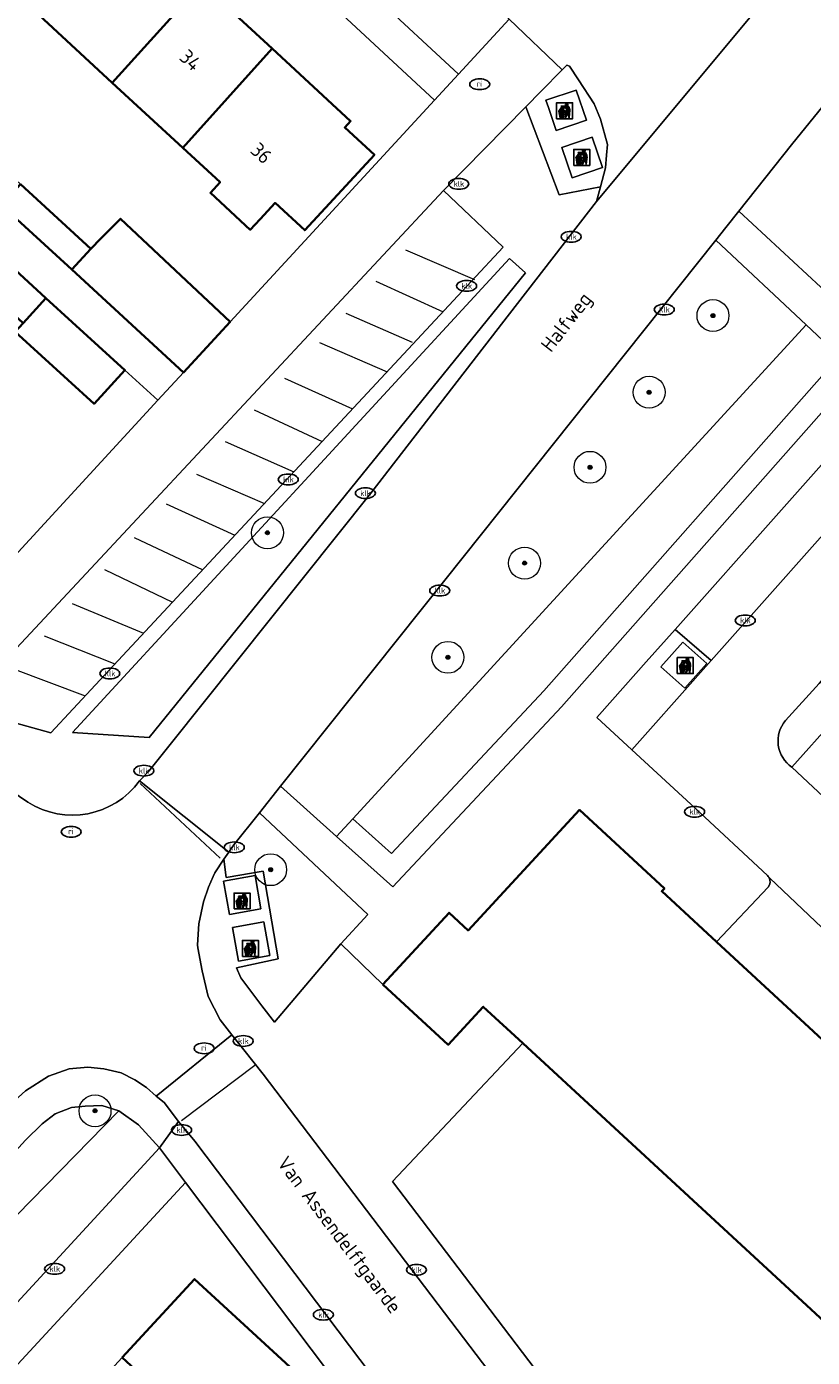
# Model space of a CAD drawing. Header units: metres. Extents: x 103671 to 105190, y 427150 to 429171.
# Tile 274 of 320: x 104216 to 104265, y 428777 to 428860. Entities that reach past the tile are written whole.
import ezdxf
from ezdxf.enums import TextEntityAlignment as Align

# ---------------------------------------------------------------- set-up
doc = ezdxf.new("R2010")
doc.units = ezdxf.units.M
for name, color, linetype, lineweight in [('B-WE-GR-BEPLANTING_CULTUUR_BODEMBEDEKKER-GV', 253, 'Continuous', 18), ('B-WE-GR-BEPLANTING_CULTUUR_BOSPLANTSOEN-GV', 253, 'Continuous', 18), ('B-WE-GR-BEPLANTING_CULTUUR_HEESTERS-GV', 253, 'Continuous', 18), ('B-WE-GR-BOOM-S', 253, 'Continuous', 25), ('B-WE-IE-AFVAL APART PLAATS-S', 253, 'Continuous', 25), ('B-WE-IE-MEUBILAIR-S', 253, 'Continuous', 25), ('B-WE-OG-BEBOUWING-GV', 253, 'Continuous', 35), ('B-WE-OG-BEBOUWING-T18', 7, 'Continuous', 18), ('B-WE-OG-TERREIN_BEGROEID-GV', 253, 'Continuous', 18), ('B-WE-OG-TERREIN_ERF-GV', 253, 'Continuous', 18), ('B-WE-OG-TOPOGRAFIE-T18', 7, 'Continuous', 18), ('B-WE-VH-GESLOTENVERHARDING_BETON-GV', 253, 'Continuous', 18), ('B-WE-VH-OPENVERHARDING-GV', 253, 'Continuous', 18), ('B-WE-VH-OPENVERHARDING_BETONSTRAATSTEEN-GV', 253, 'Continuous', 18), ('B-WE-VH-OPENVERHARDING_TEGEL-GV', 253, 'Continuous', 18), ('B-WE-VW-MARKERING_PICTOGRAM-G', 253, 'Continuous', 18)]:
    doc.layers.add(name, color=color, linetype=linetype, lineweight=lineweight)
doc.styles.add('NLCS-ISO', font='NLCS-ISO.ttf')
doc.styles.add('NLCS-ISO-M500-T18', font='NLCS-ISO.ttf', dxfattribs={"height": 0.9})

# ---------------------------------------------------------------- blocks, each defined once
blk = doc.blocks.new('SIE-AFVAL APART PLAATS-SO')
h = blk.add_hatch(color=256)
h.dxf.hatch_style = 1
h.paths.add_polyline_path([(-0.09, 0.07), (-1.76, 0.07, 0.819081), (-1.79, -0.09), (-1.4, -2.19, 0.36153), (-1.37, -2.21), (-0.47, -2.21, 0.36153), (-0.44, -2.19), (-0.05, -0.09, 0.819081)])
h.paths.add_polyline_path([(-0.16, -0.1), (-0.2, -0.33), (-0.49, -0.33), (-0.47, -0.1)], flags=16)
h.paths.add_polyline_path([(-0.55, -0.1), (-0.58, -0.33), (-0.87, -0.33), (-0.87, -0.1)], flags=16)
h.paths.add_polyline_path([(-0.22, -0.42), (-0.27, -0.73), (-0.53, -0.73), (-0.5, -0.42)], flags=16)
h.paths.add_polyline_path([(-0.58, -0.42), (-0.61, -0.73), (-0.87, -0.73), (-0.87, -0.42)], flags=16)
h.paths.add_polyline_path([(-0.95, -0.1), (-0.95, -0.33), (-1.27, -0.33), (-1.29, -0.1)], flags=16)
h.paths.add_polyline_path([(-0.95, -0.42), (-0.95, -0.73), (-1.23, -0.73), (-1.26, -0.42)], flags=16)
h.paths.add_polyline_path([(-0.29, -0.83), (-0.34, -1.09), (-0.56, -1.09), (-0.54, -0.83)], flags=16)
h.paths.add_polyline_path([(-0.62, -0.83), (-0.65, -1.09), (-0.87, -1.09), (-0.87, -0.83)], flags=16)
h.paths.add_polyline_path([(-0.95, -0.83), (-0.95, -1.09), (-1.2, -1.09), (-1.22, -0.83)], flags=16)
h.paths.add_polyline_path([(-1.35, -0.33), (-1.64, -0.33), (-1.69, -0.1), (-1.37, -0.1)], flags=16)
h.paths.add_polyline_path([(-1.34, -0.42), (-1.31, -0.73), (-1.57, -0.73), (-1.63, -0.42)], flags=16)
h.paths.add_polyline_path([(-0.36, -1.18), (-0.41, -1.44), (-0.6, -1.44), (-0.57, -1.18)], flags=16)
h.paths.add_polyline_path([(-0.65, -1.18), (-0.68, -1.44), (-0.87, -1.44), (-0.87, -1.18)], flags=16)
h.paths.add_polyline_path([(-1.3, -0.83), (-1.28, -1.09), (-1.5, -1.09), (-1.55, -0.83)], flags=16)
h.paths.add_polyline_path([(-0.95, -1.18), (-0.95, -1.44), (-1.17, -1.44), (-1.19, -1.18)], flags=16)
h.paths.add_polyline_path([(-0.42, -1.53), (-0.47, -1.79), (-0.63, -1.79), (-0.6, -1.53)], flags=16)
h.paths.add_polyline_path([(-1.27, -1.18), (-1.25, -1.44), (-1.44, -1.44), (-1.49, -1.18)], flags=16)
h.paths.add_polyline_path([(-0.69, -1.53), (-0.71, -1.79), (-0.87, -1.79), (-0.87, -1.53)], flags=16)
h.paths.add_polyline_path([(-0.95, -1.53), (-0.95, -1.79), (-1.13, -1.79), (-1.16, -1.53)], flags=16)
h.paths.add_polyline_path([(-1.24, -1.53), (-1.22, -1.79), (-1.37, -1.79), (-1.42, -1.53)], flags=16)
h.paths.add_polyline_path([(-0.49, -1.89), (-0.53, -2.13), (-0.66, -2.13), (-0.64, -1.89)], flags=16)
h.paths.add_polyline_path([(-0.72, -1.89), (-0.74, -2.13), (-0.87, -2.13), (-0.87, -1.89)], flags=16)
h.paths.add_polyline_path([(-0.95, -1.89), (-0.95, -2.13), (-1.1, -2.13), (-1.12, -1.89)], flags=16)
h.paths.add_polyline_path([(-1.21, -1.89), (-1.18, -2.13), (-1.31, -2.13), (-1.35, -1.89)], flags=16)
h.paths.add_polyline_path([(-0.19, 0.78, -0.01173), (-0.3, 0.78, -0.148797), (-0.42, 1.03, -0.136076), (-0.69, 0.87), (-0.78, 0.85, -0.038293), (-1.14, 0.96), (-1.19, 0.81, -0.243822), (-1.56, 0.45, 0.344326), (-1, 0.22, -0.139345), (-0.6, 0.22, 0.618436), (-0.56, 0.27, -0.441494), (-0.47, 0.44, 0.309048)])
h.paths.add_polyline_path([(-0.49, 0.51, 0.351556), (-0.64, 0.31, 0.121061), (-1.02, 0.29, -0.288745), (-1.45, 0.42, 0.203599), (-1.12, 0.79), (-1.09, 0.87, 0.083075), (-0.28, 0.71, -0.242261)], flags=16)
h.paths.add_polyline_path([(-0.4, 0.79, -0.023345), (-0.63, 0.82, 0.07081), (-0.46, 0.9, 0.059965)], flags=16)
h.paths.add_polyline_path([(1.12, 1.48), (-1.07, 1.48, 0.860559), (-1.08, 1.42), (0.29, 1, -0.146703), (0.53, 0.28, 0.421968), (0.56, 0.25), (1.6, 0.31, 0.450293), (1.63, 0.34, 0.122241)])
h.paths.add_polyline_path([(0.26, 1.93, 1), (1.07, 1.93, 1)])
h.paths.add_polyline_path([(1.65, 0.15, 0.429303), (1.62, 0.18), (0.55, 0.23, 0.38429), (0.51, 0.2), (0.16, -2.16, 0.83726), (0.22, -2.18), (0.99, -0.78, -0.688204), (1.05, -0.78), (1.36, -2.14, 0.84934), (1.42, -2.14)])
for p, q in [((-0.09, 0.07), (-1.76, 0.07)), ((-1.4, -2.19), (-1.79, -0.09)), ((-1.37, -0.1), (-1.69, -0.1)), ((-1.64, -0.33), (-1.69, -0.1)), ((-1.64, -0.33), (-1.35, -0.33)), ((-1.63, -0.42), (-1.34, -0.42)), ((-1.57, -0.73), (-1.63, -0.42)), ((-1.57, -0.73), (-1.31, -0.73)), ((-1.55, -0.83), (-1.3, -0.83)), ((-1.5, -1.09), (-1.55, -0.83)), ((-1.5, -1.09), (-1.28, -1.09)), ((-1.49, -1.18), (-1.27, -1.18)), ((-1.44, -1.44), (-1.49, -1.18)), ((-1.44, -1.44), (-1.25, -1.44)), ((-1.42, -1.53), (-1.24, -1.53)), ((-1.37, -1.79), (-1.42, -1.53)), ((-1.37, -1.79), (-1.22, -1.79)), ((-1.37, -2.21), (-0.47, -2.21)), ((-1.31, -2.13), (-1.35, -1.89)), ((-1.35, -1.89), (-1.21, -1.89)), ((-1.31, -2.13), (-1.18, -2.13)), ((-0.95, -0.1), (-1.29, -0.1)), ((-1.27, -0.33), (-0.95, -0.33)), ((-1.26, -0.42), (-0.95, -0.42)), ((-1.23, -0.73), (-0.95, -0.73)), ((-1.22, -0.83), (-0.95, -0.83)), ((-1.2, -1.09), (-0.95, -1.09)), ((-1.19, -1.18), (-0.95, -1.18)), ((-1.17, -1.44), (-0.95, -1.44)), ((-1.16, -1.53), (-0.95, -1.53)), ((-1.13, -1.79), (-0.95, -1.79)), ((-1.12, -1.89), (-0.95, -1.89)), ((-1.1, -2.13), (-0.95, -2.13)), ((-0.95, -0.1), (-0.95, -0.33)), ((-0.95, -0.42), (-0.95, -0.73)), ((-0.95, -0.83), (-0.95, -1.09)), ((-0.95, -1.18), (-0.95, -1.44)), ((-0.95, -1.53), (-0.95, -1.79)), ((-0.95, -1.89), (-0.95, -2.13)), ((-0.87, -0.1), (-0.87, -0.33)), ((-0.55, -0.1), (-0.87, -0.1)), ((-0.87, -0.33), (-0.58, -0.33)), ((-0.87, -0.42), (-0.87, -0.73)), ((-0.87, -0.42), (-0.58, -0.42)), ((-0.87, -0.73), (-0.61, -0.73)), ((-0.87, -0.83), (-0.62, -0.83)), ((-0.87, -0.83), (-0.87, -1.09)), ((-0.87, -1.09), (-0.65, -1.09)), ((-0.87, -1.18), (-0.65, -1.18)), ((-0.87, -1.18), (-0.87, -1.44)), ((-0.87, -1.44), (-0.68, -1.44)), ((-0.87, -1.53), (-0.69, -1.53)), ((-0.87, -1.53), (-0.87, -1.79)), ((-0.87, -1.79), (-0.71, -1.79)), ((-0.87, -1.89), (-0.87, -2.13)), ((-0.87, -1.89), (-0.72, -1.89)), ((-0.87, -2.13), (-0.74, -2.13)), ((-0.66, -2.13), (-0.53, -2.13)), ((-0.64, -1.89), (-0.49, -1.89)), ((-0.63, -1.79), (-0.47, -1.79)), ((-0.6, -1.44), (-0.41, -1.44)), ((-0.6, -1.53), (-0.42, -1.53)), ((-0.57, -1.18), (-0.36, -1.18)), ((-0.56, -1.09), (-0.34, -1.09)), ((-0.54, -0.83), (-0.29, -0.83)), ((-0.53, -0.73), (-0.27, -0.73)), ((-0.53, -2.13), (-0.49, -1.89)), ((-0.5, -0.42), (-0.22, -0.42)), ((-0.49, -0.33), (-0.2, -0.33)), ((-0.16, -0.1), (-0.47, -0.1)), ((-0.47, -1.79), (-0.42, -1.53)), ((-0.44, -2.19), (-0.05, -0.09)), ((-0.41, -1.44), (-0.36, -1.18)), ((-0.34, -1.09), (-0.29, -0.83)), ((-0.27, -0.73), (-0.22, -0.42)), ((-0.2, -0.33), (-0.16, -0.1))]:
    blk.add_line(p, q)
blk.add_lwpolyline([(-2.5, -2.51), (2.5, -2.51), (2.5, 2.49), (-2.5, 2.49)], close=True)
for points in [[(-0.78, 0.85, -0.038293), (-1.14, 0.96), (-1.19, 0.81, -0.243822), (-1.56, 0.45, 0.344326), (-1, 0.22, -0.139345), (-0.6, 0.22, 0.618436), (-0.56, 0.27, -0.441494), (-0.47, 0.44, 0.309048), (-0.19, 0.78, -0.01173), (-0.3, 0.78, -0.01173)], [(-0.78, 0.85), (-0.69, 0.87, 0.136076), (-0.42, 1.03, 0.156405), (-0.29, 0.77)], [(-0.78, 0.85), (-0.69, 0.87, 0.136076), (-0.42, 1.03, 0.148797), (-0.3, 0.78, 0.148797)], [(-0.63, 0.82, 0.07081), (-0.46, 0.9, 0.059965), (-0.4, 0.79, 0.059965)], [(-0.4, 0.79, -0.023345), (-0.63, 0.82)]]:
    blk.add_lwpolyline(points, format="xyb")
for points in [[(-1.09, 0.87), (-1.12, 0.79, -0.203599), (-1.45, 0.42, 0.288745), (-1.02, 0.29, -0.121061), (-0.64, 0.31, -0.351556), (-0.49, 0.51, 0.242261), (-0.28, 0.71, -0.083075)], [(-1.07, 1.48), (1.12, 1.48, -0.122241), (1.63, 0.34, -0.450293), (1.6, 0.31), (0.56, 0.25, -0.421968), (0.53, 0.28, 0.146703), (0.29, 1), (-1.08, 1.42, -0.860559)], [(0.55, 0.23), (1.62, 0.18, -0.429303), (1.65, 0.15), (1.42, -2.14, -0.84934), (1.36, -2.14), (1.05, -0.78, 0.688204), (0.99, -0.78), (0.22, -2.18, -0.83726), (0.16, -2.16), (0.51, 0.2, -0.38429)]]:
    blk.add_lwpolyline(points, format="xyb", close=True)
for points in [[(-1.35, -0.33), (-1.37, -0.1)], [(-1.31, -0.73), (-1.34, -0.42)], [(-1.28, -1.09), (-1.3, -0.83)], [(-1.27, -0.33), (-1.29, -0.1)], [(-1.25, -1.44), (-1.27, -1.18)], [(-1.23, -0.73), (-1.26, -0.42)], [(-1.22, -1.79), (-1.24, -1.53)], [(-1.2, -1.09), (-1.22, -0.83)], [(-1.18, -2.13), (-1.21, -1.89)], [(-1.17, -1.44), (-1.19, -1.18)], [(-1.18, -2.22), (-1.18, -2.21)], [(-1.13, -1.79), (-1.16, -1.53)], [(-1.1, -2.13), (-1.12, -1.89)], [(-0.74, -2.13), (-0.72, -1.89)], [(-0.71, -1.79), (-0.69, -1.53)], [(-0.68, -1.44), (-0.65, -1.18)], [(-0.66, -2.13), (-0.64, -1.89)], [(-0.65, -1.09), (-0.62, -0.83)], [(-0.63, -1.79), (-0.6, -1.53)], [(-0.61, -0.73), (-0.58, -0.42)], [(-0.6, -1.44), (-0.57, -1.18)], [(-0.58, -0.33), (-0.55, -0.1)], [(-0.56, -1.09), (-0.54, -0.83)], [(-0.53, -0.73), (-0.5, -0.42)], [(-0.49, -0.33), (-0.47, -0.1)]]:
    blk.add_lwpolyline(points)
blk.add_circle((0.66, 1.93), 0.401)
for centre, radius, start, end in [((-1.76, -0.01), 0.0869, 90, 247.281), ((-0.09, -0.01), 0.0869, 292.719, 90), ((-1.37, -2.18), 0.0318, 190.4943, 270), ((-0.47, -2.18), 0.0318, 270, 349.5057)]:
    blk.add_arc(centre, radius, start, end)
blk = doc.blocks.new('SIE-MEUBILAIR_PUT_KOLK-SO')
blk.add_ellipse((0, 0), major_axis=(1.25, 0), ratio=0.54)
at = {"style": 'NLCS-ISO'}
blk.add_text('klk', height=0.75, dxfattribs=at).set_placement((0.03, 0), align=Align.MIDDLE_CENTER)
blk = doc.blocks.new('SIE-MEUBILAIR_PUT_RIOOLPUT-SO')
blk.add_ellipse((0, 0), major_axis=(1.25, 0), ratio=0.54)
at = {"style": 'NLCS-ISO'}
blk.add_text('ri', height=0.75, dxfattribs=at).set_placement((-0.04, 0.07), align=Align.MIDDLE_CENTER)
blk = doc.blocks.new('SGR-BOOM_GBKN-SO')
at = {"linetype": 'ByBlock', "lineweight": 18}
h = blk.add_hatch(color=0, dxfattribs=at)
h.dxf.hatch_style = 1
edge = h.paths.add_edge_path()
edge.add_arc((0, 0), 0.25, 0, 360)
at = {"color": 0, "linetype": 'ByBlock', "lineweight": 18}
for radius in [2, 0.25]:
    blk.add_circle((0, 0), radius, dxfattribs=at)
at = {"color": 0, "linetype": 'ByBlock', "lineweight": 18, "style": 'NLCS-ISO'}
blk.add_attdef('SOORT', (2.5, 0), '', height=1.5, dxfattribs=at)

msp = doc.modelspace()

# ---------------------------------------------------------------- linework, layer by layer
at = {"layer": 'B-WE-GR-BEPLANTING_CULTUUR_BODEMBEDEKKER-GV', "flags": 128}
msp.add_lwpolyline([(104273.026, 428833.374), (104269.309, 428836.853), (104256.326, 428822.242), (104258.597, 428820.306), (104268.417, 428831.358)], dxfattribs=at)
at = {"layer": 'B-WE-GR-BEPLANTING_CULTUUR_BOSPLANTSOEN-GV', "flags": 128}
msp.add_lwpolyline([(104223.389, 428815.47), (104246.952, 428844.586), (104245.953, 428845.471), (104218.583, 428815.795)], close=True, dxfattribs=at)
at = {"layer": 'B-WE-GR-BEPLANTING_CULTUUR_HEESTERS-GV', "flags": 128}
for points in [[(104230.092, 428875.354), (104226.673, 428871.953), (104242.758, 428857.027), (104245.934, 428860.475), (104230.322, 428875.18)], [(104223.389, 428815.47), (104218.583, 428815.795), (104245.953, 428845.471), (104246.952, 428844.586)], [(104266.63, 428839.362), (104264.543, 428841.314), (104236.136, 428810.393), (104238.56, 428808.216), (104248.099, 428818.401)], [(104267.725, 428838.336), (104266.63, 428839.362), (104248.099, 428818.401), (104238.56, 428808.216), (104236.136, 428810.393), (104235.121, 428809.288), (104238.65, 428806.118), (104249.208, 428817.391)], [(104235.404, 428802.547), (104237.094, 428804.386), (104230.294, 428810.767), (104228.693, 428808.761), (104228.384, 428808.306), (104228.075, 428807.85), (104228.22, 428806.701), (104230.53, 428807.106), (104231.468, 428801.621), (104228.853, 428801.064), (104229.133, 428800.424), (104230.442, 428798.682), (104231.235, 428797.66)], [(104170.877, 428748.051), (104170.797, 428747.967), (104170.03, 428747.166), (104169.444, 428746.554), (104166.253, 428743.221), (104164.825, 428741.73), (104166.21, 428740.404), (104165.721, 428739.634), (104169.443, 428738.887), (104221.487, 428792.093), (104220.423, 428792.441), (104219.387, 428792.397), (104218.528, 428792.311), (104217.513, 428791.908), (104216.693, 428791.283), (104215.638, 428790.269), (104213.101, 428787.493), (104213.103, 428787.137), (104184.721, 428758.485), (104176.244, 428750), (104174.372, 428748.127)]]:
    msp.add_lwpolyline(points, close=True, dxfattribs=at)
for points in [[(104251.648, 428849.972), (104249.061, 428849.461), (104246.973, 428854.97), (104241.82, 428849.733), (104245.558, 428846.185), (104243.584, 428844.066), (104220.029, 428818.781), (104217.225, 428815.771), (104211.573, 428817.335)], [(104222.784, 428812.767), (104223.365, 428813.369), (104224.708, 428815.05), (104237.275, 428830.783), (104245.961, 428842.02), (104251.4, 428849.055), (104251.648, 428849.972)], [(104211.805, 428814.503), (104213.242, 428813.227), (104213.634, 428812.879), (104214.154, 428812.53), (104215.789, 428811.435)]]:
    msp.add_lwpolyline(points, dxfattribs=at)
at = {"layer": 'B-WE-GR-BEPLANTING_CULTUUR_HEESTERS-GV'}
msp.add_lwpolyline([(104215.789, 428811.435, 0.398297), (104222.784, 428812.767)], format="xyb", dxfattribs=at)
at = {"layer": 'B-WE-OG-BEBOUWING-GV', "flags": 128}
for points in [[(104226.683, 428862.692), (104222.159, 428866.867), (104216.502, 428860.71), (104221.075, 428856.488)], [(104226.683, 428862.692), (104221.075, 428856.488), (104225.49, 428852.413), (104231.096, 428858.619)], [(104231.096, 428858.619), (104225.49, 428852.413), (104227.836, 428850.248), (104227.222, 428849.583), (104229.723, 428847.274), (104230.337, 428847.939), (104231.28, 428848.961), (104233.135, 428847.248), (104237.494, 428851.97), (104235.639, 428853.683), (104236.009, 428854.084)], [(104215.33, 428850.133), (104214.145, 428848.822), (104218.539, 428844.782), (104219.742, 428846.072)], [(104220.363, 428846.738), (104219.742, 428846.072), (104218.539, 428844.782), (104225.545, 428838.342), (104228.456, 428841.502), (104221.587, 428847.969)], [(104212.523, 428847.039), (104211.086, 428845.476), (104215.499, 428841.419), (104216.929, 428842.989)], [(104216.929, 428842.989), (104215.499, 428841.419), (104215.006, 428840.877), (104219.944, 428836.379), (104221.868, 428838.491)], [(104270.835, 428791.68), (104269.701, 428792.727), (104258.922, 428802.679), (104255.491, 428805.847), (104255.658, 428806.027), (104250.332, 428810.944), (104243.367, 428803.401), (104242.173, 428804.503), (104238.029, 428800.015), (104242.121, 428796.237), (104244.318, 428798.617), (104246.786, 428796.339), (104283.183, 428762.733), (104284.806, 428761.235), (104295.649, 428751.224), (104304.394, 428760.695), (104295.11, 428769.267)], [(104227.661, 428771.131), (104232.198, 428776.072), (104226.222, 428781.559), (104221.706, 428776.641)]]:
    msp.add_lwpolyline(points, close=True, dxfattribs=at)
at = {"layer": 'B-WE-OG-TERREIN_BEGROEID-GV', "flags": 128}
for points in [[(104274.537, 428852.008), (104276.415, 428866.345), (104274.14, 428867.843), (104273.178, 428865.917), (104271.386, 428862.83), (104268.989, 428859.338), (104266.961, 428856.717), (104263.625, 428852.591), (104260.324, 428848.435), (104266.307, 428842.881)], [(104264.543, 428841.314), (104258.878, 428846.618), (104241.911, 428825.323), (104231.623, 428812.432), (104235.121, 428809.288), (104236.136, 428810.393)], [(104224.046, 428789.784), (104222.731, 428791.216), (104221.487, 428792.093), (104169.443, 428738.887), (104165.721, 428739.634), (104165.418, 428738.907), (104165.211, 428737.974), (104165.177, 428737.197), (104165.435, 428735.833), (104165.902, 428734.65), (104167.429, 428732.397), (104169.022, 428730.045), (104187.403, 428750)]]:
    msp.add_lwpolyline(points, close=True, dxfattribs=at)
at = {"layer": 'B-WE-OG-TERREIN_ERF-GV', "flags": 128}
for points in [[(104201.58, 428862.792), (104206.231, 428858.51), (104210.701, 428854.396), (104215.33, 428850.133), (104219.742, 428846.072), (104220.363, 428846.738), (104221.587, 428847.969), (104228.456, 428841.502), (104241.259, 428855.4), (104204.831, 428889.194)], [(104226.683, 428862.692), (104231.096, 428858.619), (104236.009, 428854.084), (104235.639, 428853.683), (104237.494, 428851.97), (104233.135, 428847.248), (104231.28, 428848.961), (104230.337, 428847.939), (104229.723, 428847.274), (104227.222, 428849.583), (104227.836, 428850.248), (104225.49, 428852.413), (104221.075, 428856.488), (104216.502, 428860.71)], [(104208.775, 428820.138), (104223.942, 428836.602), (104221.868, 428838.491), (104219.944, 428836.379), (104215.006, 428840.877)], [(104240.389, 428768.095), (104225.658, 428787.603), (104190.924, 428750)]]:
    msp.add_lwpolyline(points, dxfattribs=at)
for points in [[(104246.786, 428796.339), (104242.43, 428791.709), (104238.632, 428787.672), (104243.14, 428781.745), (104251.207, 428771.138), (104253.714, 428767.876), (104255.106, 428766.299), (104259.022, 428762.693), (104271.839, 428750.853), (104283.183, 428762.733)], [(104202.566, 428743.801), (104198.435, 428739.302), (104192.459, 428744.789), (104196.625, 428749.326), (104197.244, 428750), (104200.762, 428753.832), (104204.996, 428758.443), (104209.19, 428763.01), (104213.4, 428767.595), (104217.549, 428772.114), (104221.706, 428776.641), (104226.222, 428781.559), (104232.198, 428776.072), (104227.661, 428771.131), (104223.481, 428766.579), (104219.334, 428762.063), (104215.126, 428757.48), (104210.954, 428752.936), (104208.258, 428750), (104206.703, 428748.306)]]:
    msp.add_lwpolyline(points, close=True, dxfattribs=at)
at = {"layer": 'B-WE-VH-GESLOTENVERHARDING_BETON-GV', "flags": 128}
for points in [[(104250.773, 428854.131), (104250.131, 428856.025), (104248.237, 428855.383), (104248.392, 428854.926), (104248.879, 428853.489)], [(104251.132, 428853.074), (104249.238, 428852.431), (104249.88, 428850.537), (104251.774, 428851.18)], [(104256.943, 428818.577), (104258.308, 428820.121), (104256.81, 428821.446), (104255.444, 428819.902)], [(104230.387, 428804.746), (104230.025, 428806.834), (104228.054, 428806.492), (104228.417, 428804.404)], [(104230.946, 428801.824), (104230.572, 428803.931), (104228.603, 428803.581), (104228.977, 428801.473)]]:
    msp.add_lwpolyline(points, close=True, dxfattribs=at)
at = {"layer": 'B-WE-VH-OPENVERHARDING-GV', "flags": 128}
for points in [[(104204.831, 428889.194), (104241.259, 428855.4), (104242.758, 428857.027), (104226.673, 428871.953)], [(104253.622, 428814.707), (104251.429, 428816.73), (104252.404, 428817.828), (104254.524, 428820.213), (104256.326, 428822.242), (104269.309, 428836.853), (104267.725, 428838.336), (104249.208, 428817.391), (104238.65, 428806.118), (104235.121, 428809.288), (104231.623, 428812.432), (104230.294, 428810.767), (104237.094, 428804.386), (104235.404, 428802.547), (104238.029, 428800.015), (104242.173, 428804.503), (104243.367, 428803.401), (104250.332, 428810.944), (104255.658, 428806.027), (104255.491, 428805.847), (104258.922, 428802.679), (104262.162, 428806.104)], [(104262.116, 428806.827), (104257.589, 428811.046), (104253.622, 428814.707)]]:
    msp.add_lwpolyline(points, dxfattribs=at)
msp.add_lwpolyline([(104278.372, 428831.679), (104269.657, 428839.771), (104266.307, 428842.881), (104260.324, 428848.435), (104259.513, 428847.415), (104258.878, 428846.618), (104264.543, 428841.314), (104266.63, 428839.362), (104267.725, 428838.336), (104269.309, 428836.853), (104273.026, 428833.374), (104294.921, 428812.876), (104299.537, 428808.658), (104301.098, 428810.444)], close=True, dxfattribs=at)
at = {"layer": 'B-WE-VH-OPENVERHARDING-GV'}
for points in [[(104262.199, 428806.722, 0.064196), (104262.116, 428806.827)], [(104262.162, 428806.104, 0.312662), (104262.199, 428806.722)]]:
    msp.add_lwpolyline(points, format="xyb", dxfattribs=at)
at = {"layer": 'B-WE-VH-OPENVERHARDING_BETONSTRAATSTEEN-GV', "flags": 128}
for points in [[(104245.934, 428860.475), (104249.257, 428857.291), (104249.538, 428857.594), (104249.712, 428857.523), (104250.272, 428856.662), (104251.252, 428855.154), (104251.658, 428854.207), (104252.105, 428852.624), (104252.042, 428851.949), (104251.968, 428851.155), (104251.648, 428849.972), (104251.4, 428849.055), (104263.218, 428863.245), (104261.312, 428861.641), (104259.371, 428860.839), (104257.53, 428860.647), (104255.469, 428861.156), (104253.723, 428861.912), (104250.368, 428865.008), (104245.147, 428869.851), (104245.095, 428869.899)], [(104266.813, 428868.563), (104264.813, 428865.472), (104263.218, 428863.245), (104251.4, 428849.055), (104245.961, 428842.02), (104237.275, 428830.783), (104224.708, 428815.05), (104223.365, 428813.369), (104222.784, 428812.767), (104228.384, 428808.306), (104228.693, 428808.761), (104230.294, 428810.767), (104231.623, 428812.432), (104241.911, 428825.323), (104258.878, 428846.618), (104259.513, 428847.415), (104260.324, 428848.435), (104263.625, 428852.591), (104266.961, 428856.717)], [(104269.508, 428830.368), (104268.417, 428831.358), (104258.597, 428820.306), (104256.77, 428818.25), (104254.628, 428815.84), (104253.622, 428814.707), (104257.589, 428811.046), (104262.116, 428806.827)], [(104263.232, 428816.542), (104265.359, 428818.852), (104267.501, 428821.308)], [(104266.29, 428816.589), (104263.631, 428813.625), (104285.178, 428793.435), (104287.838, 428796.361)], [(104285.178, 428793.435), (104263.631, 428813.625)], [(104215.789, 428811.435), (104214.154, 428812.53)], [(104215.642, 428793.353), (104217.08, 428794.273), (104218.375, 428794.725), (104219.556, 428794.826), (104220.551, 428794.734), (104221.63, 428794.474), (104222.483, 428794.031), (104223.218, 428793.554), (104223.836, 428793.023), (104228.575, 428796.858), (104227.833, 428797.794), (104227.089, 428799.249), (104226.7, 428800.874), (104226.441, 428802.312), (104226.409, 428802.492), (104226.492, 428803.808), (104226.788, 428805.179), (104227.108, 428806.098), (104227.4, 428806.773), (104227.497, 428806.998), (104228.075, 428807.85), (104228.384, 428808.306), (104222.784, 428812.767)], [(104273.273, 428796.216), (104273.263, 428796.226), (104262.259, 428806.666), (104262.199, 428806.722)], [(104262.199, 428806.722), (104262.259, 428806.666), (104273.263, 428796.226), (104273.273, 428796.216)], [(104262.162, 428806.104), (104258.922, 428802.679), (104269.701, 428792.727), (104272.832, 428796.075)], [(104249.429, 428769.526), (104242.679, 428778.397), (104230.525, 428794.395), (104229.316, 428795.922), (104228.575, 428796.858), (104223.836, 428793.023), (104224.321, 428792.621), (104225.236, 428791.429), (104226.243, 428790.202), (104230.454, 428784.649), (104240.008, 428771.999)]]:
    msp.add_lwpolyline(points, dxfattribs=at)
for points in [[(104249.257, 428857.291), (104245.934, 428860.475), (104242.758, 428857.027), (104241.259, 428855.4), (104228.456, 428841.502), (104225.545, 428838.342), (104223.942, 428836.602), (104208.775, 428820.138), (104211.573, 428817.335), (104241.82, 428849.733), (104246.973, 428854.97), (104247.94, 428855.953)], [(104211.573, 428817.335), (104217.225, 428815.771), (104220.029, 428818.781), (104243.584, 428844.066), (104245.558, 428846.185), (104241.82, 428849.733)]]:
    msp.add_lwpolyline(points, close=True, dxfattribs=at)
at = {"layer": 'B-WE-VH-OPENVERHARDING_BETONSTRAATSTEEN-GV'}
for points in [[(104263.631, 428813.625, -0.438467), (104263.232, 428816.542)], [(104222.784, 428812.767, -0.398297), (104215.789, 428811.435)], [(104262.116, 428806.827, -0.064196), (104262.199, 428806.722)], [(104262.199, 428806.722, -0.312662), (104262.162, 428806.104)]]:
    msp.add_lwpolyline(points, format="xyb", dxfattribs=at)
at = {"layer": 'B-WE-VH-OPENVERHARDING_TEGEL-GV', "flags": 128}
for points in [[(104205.025, 428857.206), (104200.375, 428861.48), (104195.958, 428865.541), (104191.12, 428869.989), (104190.781, 428869.621), (104188.731, 428871.464), (104187.404, 428870.116), (104189.552, 428868.157), (104194.343, 428863.752), (104198.754, 428859.698), (104203.388, 428855.438), (104207.868, 428851.319), (104212.523, 428847.039), (104216.929, 428842.989), (104221.868, 428838.491), (104223.942, 428836.602), (104225.545, 428838.342), (104218.539, 428844.782), (104214.145, 428848.822), (104209.501, 428853.091)], [(104251.658, 428854.207), (104251.252, 428855.154), (104250.272, 428856.662), (104249.712, 428857.523), (104249.538, 428857.594), (104249.257, 428857.291), (104247.94, 428855.953), (104246.973, 428854.97), (104249.061, 428849.461), (104251.648, 428849.972), (104251.968, 428851.155), (104252.042, 428851.949), (104252.105, 428852.624)], [(104248.879, 428853.489), (104248.392, 428854.926), (104248.237, 428855.383), (104250.131, 428856.025), (104250.773, 428854.131)], [(104251.132, 428853.074), (104251.774, 428851.18), (104249.88, 428850.537), (104249.238, 428852.431)], [(104256.326, 428822.242), (104254.524, 428820.213), (104252.404, 428817.828), (104251.429, 428816.73), (104253.622, 428814.707), (104254.628, 428815.84), (104256.77, 428818.25), (104258.597, 428820.306)], [(104256.943, 428818.577), (104255.444, 428819.902), (104256.81, 428821.446), (104258.308, 428820.121)], [(104230.387, 428804.746), (104228.417, 428804.404), (104228.054, 428806.492), (104230.025, 428806.834)], [(104230.946, 428801.824), (104228.977, 428801.473), (104228.603, 428803.581), (104230.572, 428803.931)], [(104224.046, 428789.784), (104225.236, 428791.429), (104224.321, 428792.621), (104223.836, 428793.023), (104223.218, 428793.554), (104222.483, 428794.031), (104221.63, 428794.474), (104220.551, 428794.734), (104219.556, 428794.826), (104218.375, 428794.725), (104217.08, 428794.273), (104215.642, 428793.353), (104214.756, 428792.547), (104214.498, 428792.274), (104213.087, 428790.796), (104213.101, 428787.493), (104215.638, 428790.269), (104216.693, 428791.283), (104217.513, 428791.908), (104218.528, 428792.311), (104219.387, 428792.397), (104220.423, 428792.441), (104221.487, 428792.093), (104222.731, 428791.216)], [(104225.658, 428787.603), (104224.046, 428789.784), (104187.403, 428750), (104169.022, 428730.045), (104170.12, 428727.968), (104187.29, 428746.335), (104188.764, 428747.662), (104190.924, 428750)]]:
    msp.add_lwpolyline(points, close=True, dxfattribs=at)
for points in [[(104267.501, 428821.308), (104265.359, 428818.852), (104263.232, 428816.542)], [(104263.631, 428813.625), (104266.29, 428816.589)], [(104251.207, 428771.138), (104243.14, 428781.745), (104238.632, 428787.672), (104242.43, 428791.709), (104246.786, 428796.339), (104244.318, 428798.617), (104242.121, 428796.237), (104238.029, 428800.015), (104235.404, 428802.547), (104231.235, 428797.66), (104230.442, 428798.682), (104229.133, 428800.424), (104228.853, 428801.064), (104231.468, 428801.621), (104230.53, 428807.106), (104228.22, 428806.701), (104228.075, 428807.85), (104227.497, 428806.998), (104227.4, 428806.773), (104227.108, 428806.098), (104226.788, 428805.179), (104226.492, 428803.808), (104226.409, 428802.492), (104226.441, 428802.312), (104226.7, 428800.874), (104227.089, 428799.249), (104227.833, 428797.794), (104228.575, 428796.858), (104229.316, 428795.922), (104230.525, 428794.395), (104242.679, 428778.397), (104249.429, 428769.526)], [(104270.453, 428733.751), (104259.675, 428743.815), (104261.759, 428745.991), (104262.791, 428747.069), (104262.891, 428747.382), (104262.906, 428747.564), (104262.816, 428747.782), (104260.403, 428750), (104260.199, 428750.187), (104250.77, 428758.973), (104247.245, 428762.693), (104244.68, 428766.005), (104240.008, 428771.999), (104230.454, 428784.649), (104226.243, 428790.202), (104225.236, 428791.429), (104224.046, 428789.784), (104225.658, 428787.603), (104240.389, 428768.095)]]:
    msp.add_lwpolyline(points, dxfattribs=at)
at = {"layer": 'B-WE-VH-OPENVERHARDING_TEGEL-GV'}
msp.add_lwpolyline([(104263.232, 428816.542, 0.438467), (104263.631, 428813.625)], format="xyb", dxfattribs=at)
at = {"layer": 'B-WE-VW-MARKERING_PICTOGRAM-G', "flags": 128}
for points in [[(104239.447, 428846.021), (104243.759, 428844.17)], [(104237.579, 428844.059), (104241.795, 428842.146)], [(104235.713, 428842.06), (104239.866, 428840.233)], [(104234.049, 428840.225), (104238.289, 428838.382)], [(104231.866, 428837.985), (104236.12, 428836.053)], [(104229.969, 428835.991), (104234.222, 428834.017)], [(104228.159, 428834.024), (104232.454, 428832.119)], [(104226.359, 428831.97), (104230.604, 428830.132)], [(104224.453, 428830.113), (104228.749, 428828.142)], [(104222.449, 428828.008), (104226.743, 428825.989)], [(104220.593, 428826.003), (104224.855, 428823.962)], [(104218.576, 428823.87), (104223.043, 428822.016)], [(104216.822, 428821.847), (104221.25, 428820.092)], [(104214.828, 428819.809), (104219.381, 428818.086)], [(104222.828, 428812.608), (104227.839, 428807.924)], [(104225.42, 428791.497), (104230.004, 428794.959)]]:
    msp.add_lwpolyline(points, dxfattribs=at)

# ---------------------------------------------------------------- block references
at = {"layer": 'B-WE-GR-BOOM-S', "xscale": 0.5, "yscale": 0.5, "zscale": 0.5}
for p in [(104258.7, 428841.9), (104254.7, 428837.1), (104251, 428832.4), (104230.8, 428828.3), (104246.9, 428826.4), (104242.1, 428820.5), (104231, 428807.2), (104220, 428792.1)]:
    msp.add_blockref('SGR-BOOM_GBKN-SO', p, dxfattribs=at)
at = {"layer": 'B-WE-IE-AFVAL APART PLAATS-S', "xscale": 0.2, "yscale": 0.2, "zscale": 0.2}
for p in [(104249.411, 428854.729), (104250.484, 428851.812), (104256.968, 428819.981), (104229.207, 428805.242), (104229.728, 428802.272)]:
    msp.add_blockref('SIE-AFVAL APART PLAATS-SO', p, dxfattribs=at)
at = {"layer": 'B-WE-IE-MEUBILAIR-S', "xscale": 0.5, "yscale": 0.5, "zscale": 0.5}
for name, p in [('SIE-MEUBILAIR_PUT_RIOOLPUT-SO', (104244.092, 428856.388)), ('SIE-MEUBILAIR_PUT_KOLK-SO', (104242.78, 428850.15)), ('SIE-MEUBILAIR_PUT_KOLK-SO', (104249.82, 428846.84)), ('SIE-MEUBILAIR_PUT_KOLK-SO', (104243.27, 428843.76)), ('SIE-MEUBILAIR_PUT_KOLK-SO', (104255.65, 428842.28)), ('SIE-MEUBILAIR_PUT_KOLK-SO', (104232.1, 428831.64)), ('SIE-MEUBILAIR_PUT_KOLK-SO', (104236.93, 428830.78)), ('SIE-MEUBILAIR_PUT_KOLK-SO', (104241.59, 428824.68)), ('SIE-MEUBILAIR_PUT_KOLK-SO', (104260.72, 428822.81)), ('SIE-MEUBILAIR_PUT_KOLK-SO', (104220.93, 428819.49)), ('SIE-MEUBILAIR_PUT_KOLK-SO', (104223.06, 428813.4)), ('SIE-MEUBILAIR_PUT_KOLK-SO', (104257.55, 428810.83)), ('SIE-MEUBILAIR_PUT_RIOOLPUT-SO', (104218.508, 428809.572)), ('SIE-MEUBILAIR_PUT_KOLK-SO', (104228.72, 428808.6)), ('SIE-MEUBILAIR_PUT_RIOOLPUT-SO', (104226.833, 428796.012)), ('SIE-MEUBILAIR_PUT_KOLK-SO', (104229.28, 428796.47)), ('SIE-MEUBILAIR_PUT_KOLK-SO', (104225.42, 428790.9)), ('SIE-MEUBILAIR_PUT_KOLK-SO', (104217.47, 428782.2)), ('SIE-MEUBILAIR_PUT_KOLK-SO', (104240.13, 428782.14)), ('SIE-MEUBILAIR_PUT_KOLK-SO', (104234.3, 428779.33))]:
    msp.add_blockref(name, p, dxfattribs=at)

# ---------------------------------------------------------------- texts
at = {"layer": 'B-WE-OG-BEBOUWING-T18', "style": 'NLCS-ISO-M500-T18'}
for s, p in [('34', (104225.981, 428857.896)), ('36', (104230.42, 428852.075))]:
    msp.add_text(s, height=0.9, rotation=317.3, dxfattribs=at).set_placement(p, align=Align.MIDDLE)
at = {"layer": 'B-WE-OG-TOPOGRAFIE-T18', "style": 'NLCS-ISO-M500-T18'}
for s, rotation, p in [('Halfweg', 52.3, (104249.611, 428841.422)), ('Van Assendelftgaarde', 307.2, (104235.212, 428784.259))]:
    msp.add_text(s, height=0.9, rotation=rotation, dxfattribs=at).set_placement(p, align=Align.MIDDLE)

doc.saveas('drawing.dxf')
